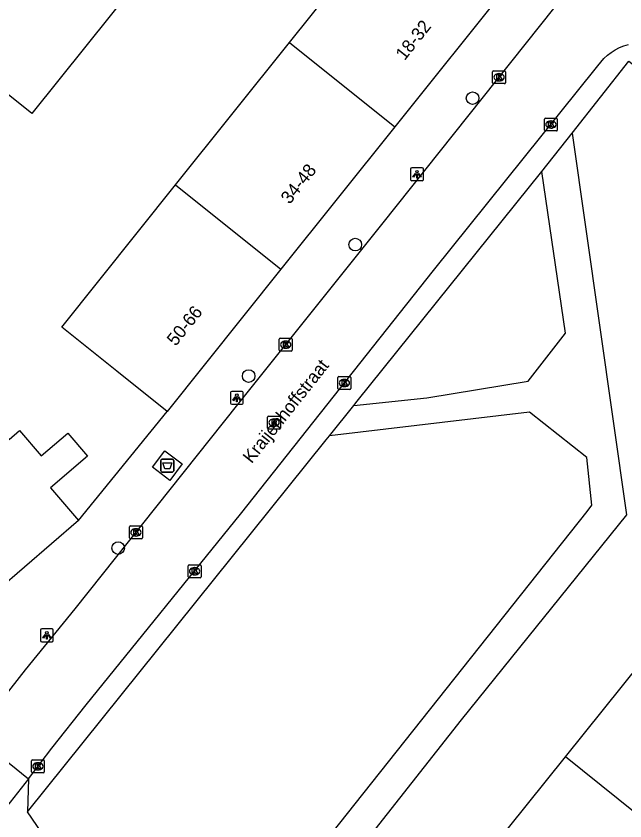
# Model space of a CAD drawing. Extents: x 159888 to 160757, y 384031 to 384746.
# Drawn here: x 160262.2 to 160309.4, y 384346.6 to 384409 of the extents above; entities that cross this region are included whole.
import ezdxf

# ---------------------------------------------------------------- set-up
doc = ezdxf.new("R2010")
doc.units = 0
for name, color, linetype in [('IMGEO_Afval_apart_plaats', 7, 'Continuous'), ('IMGEO_Boom', 7, 'Continuous'), ('IMGEO_Kolk', 7, 'Continuous'), ('IMGEO_Lichtpunt', 7, 'Continuous'), ('IMGEO_Openbare_ruimte_label', 7, 'Continuous'), ('IMGEO_Pand', 7, 'Continuous'), ('IMGEO_Pand_nummerreeks', 7, 'Continuous'), ('IMGEO_Rijbaan_lokaal_open', 7, 'Continuous'), ('IMGEO_Rioolput', 7, 'Continuous'), ('IMGEO_Voetpad_gesloten', 7, 'Continuous'), ('IMGEO_Voetpad_open', 7, 'Continuous')]:
    doc.layers.add(name, color=color, linetype=linetype)

msp = doc.modelspace()

# ---------------------------------------------------------------- linework, layer by layer
at = {"layer": 'IMGEO_Afval_apart_plaats'}
for p, q in [((160273.44, 384373.772), (160273.44, 384374.572)), ((160273.44, 384374.572), (160273.44, 384373.772)), ((160273.54, 384374.672), (160274.33, 384374.672)), ((160274.33, 384374.672), (160273.54, 384374.672)), ((160274.43, 384374.572), (160274.43, 384373.772)), ((160274.43, 384373.772), (160274.43, 384374.572)), ((160274.33, 384373.672), (160273.54, 384373.672)), ((160273.54, 384373.672), (160274.33, 384373.672))]:
    msp.add_line(p, q, dxfattribs=at)
msp.add_lwpolyline([(160273.583, 384374.386), (160274.287, 384374.386), (160274.138, 384373.916), (160273.732, 384373.916), (160273.583, 384374.386)], dxfattribs=at)
for centre, start, end in [((160273.54, 384374.572), 90, 180), ((160273.54, 384374.572), 90, 180), ((160274.33, 384374.572), 0, 90), ((160274.33, 384374.572), 360, 90), ((160273.54, 384373.772), 180, 270), ((160273.54, 384373.772), 180, 270), ((160274.33, 384373.772), 270, 0), ((160274.33, 384373.772), 270, 0)]:
    msp.add_arc(centre, 0.1, start, end, dxfattribs=at)
at = {"layer": 'IMGEO_Boom'}
for centre in [(160297.612, 384402.655), (160288.507, 384391.3), (160280.244, 384381.107), (160270.123, 384367.777)]:
    msp.add_circle(centre, 0.489, dxfattribs=at)
at = {"layer": 'IMGEO_Kolk'}
for p, q in [((160299.165, 384403.854), (160299.165, 384404.706)), ((160299.24, 384404.78), (160300.092, 384404.78)), ((160299.653, 384404.56), (160299.678, 384404.56)), ((160300.166, 384404.706), (160300.166, 384403.854)), ((160300.092, 384403.78), (160299.24, 384403.78)), ((160299.676, 384404), (160299.651, 384404)), ((160303.18, 384400.187), (160303.18, 384401.039)), ((160303.255, 384401.113), (160304.107, 384401.113)), ((160303.668, 384400.893), (160303.693, 384400.893)), ((160304.181, 384401.039), (160304.181, 384400.187)), ((160304.107, 384400.113), (160303.255, 384400.113)), ((160303.691, 384400.333), (160303.666, 384400.333)), ((160282.616, 384383.119), (160282.616, 384383.971)), ((160282.691, 384384.045), (160283.543, 384384.045)), ((160283.104, 384383.825), (160283.129, 384383.825)), ((160283.617, 384383.971), (160283.617, 384383.119)), ((160283.127, 384383.265), (160283.102, 384383.265)), ((160283.543, 384383.045), (160282.691, 384383.045)), ((160287.169, 384380.15), (160287.169, 384381.002)), ((160287.244, 384381.076), (160288.096, 384381.076)), ((160287.657, 384380.856), (160287.682, 384380.856)), ((160288.17, 384381.002), (160288.17, 384380.15)), ((160288.096, 384380.076), (160287.244, 384380.076)), ((160287.68, 384380.296), (160287.655, 384380.296)), ((160271.005, 384368.561), (160271.005, 384369.413)), ((160271.08, 384369.487), (160271.932, 384369.487)), ((160272.006, 384369.413), (160272.006, 384368.561)), ((160271.493, 384369.267), (160271.518, 384369.267)), ((160271.932, 384368.487), (160271.08, 384368.487)), ((160271.516, 384368.707), (160271.491, 384368.707)), ((160275.551, 384365.554), (160275.551, 384366.406)), ((160275.626, 384366.48), (160276.478, 384366.48)), ((160276.552, 384366.406), (160276.552, 384365.554)), ((160276.062, 384365.7), (160276.037, 384365.7)), ((160276.039, 384366.26), (160276.064, 384366.26)), ((160276.478, 384365.48), (160275.626, 384365.48)), ((160263.471, 384351.354), (160264.323, 384351.354)), ((160263.396, 384350.428), (160263.396, 384351.28)), ((160263.884, 384351.134), (160263.909, 384351.134)), ((160264.397, 384351.28), (160264.397, 384350.428)), ((160264.323, 384350.354), (160263.471, 384350.354)), ((160263.907, 384350.574), (160263.882, 384350.574))]:
    msp.add_line(p, q, dxfattribs=at)
for points in [[(160299.165, 384403.854), (160299.165, 384404.706)], [(160299.24, 384404.78), (160300.092, 384404.78)], [(160299.486, 384404.48), (160299.609, 384404.48), (160299.609, 384404.329), (160299.739, 384404.48), (160299.903, 384404.48), (160299.757, 384404.329), (160299.91, 384404.08), (160299.758, 384404.08), (160299.673, 384404.244), (160299.609, 384404.177), (160299.609, 384404.08), (160299.486, 384404.08), (160299.486, 384404.48)], [(160300.166, 384404.706), (160300.166, 384403.854)], [(160300.092, 384403.78), (160299.24, 384403.78)], [(160303.18, 384400.187), (160303.18, 384401.039)], [(160303.255, 384401.113), (160304.107, 384401.113)], [(160303.501, 384400.813), (160303.624, 384400.813), (160303.624, 384400.662), (160303.754, 384400.813), (160303.918, 384400.813), (160303.772, 384400.662), (160303.925, 384400.413), (160303.773, 384400.413), (160303.688, 384400.577), (160303.624, 384400.51), (160303.624, 384400.413), (160303.501, 384400.413), (160303.501, 384400.813)], [(160304.181, 384401.039), (160304.181, 384400.187)], [(160304.107, 384400.113), (160303.255, 384400.113)], [(160282.616, 384383.119), (160282.616, 384383.971)], [(160282.691, 384384.045), (160283.543, 384384.045)], [(160283.617, 384383.971), (160283.617, 384383.119)], [(160282.937, 384383.745), (160283.06, 384383.745), (160283.06, 384383.594), (160283.19, 384383.745), (160283.354, 384383.745), (160283.208, 384383.594), (160283.361, 384383.345), (160283.209, 384383.345), (160283.124, 384383.509), (160283.06, 384383.442), (160283.06, 384383.345), (160282.937, 384383.345), (160282.937, 384383.745)], [(160283.543, 384383.045), (160282.691, 384383.045)], [(160287.169, 384380.15), (160287.169, 384381.002)], [(160287.244, 384381.076), (160288.096, 384381.076)], [(160287.49, 384380.776), (160287.613, 384380.776), (160287.613, 384380.625), (160287.743, 384380.776), (160287.907, 384380.776), (160287.761, 384380.625), (160287.914, 384380.376), (160287.762, 384380.376), (160287.677, 384380.54), (160287.613, 384380.473), (160287.613, 384380.376), (160287.49, 384380.376), (160287.49, 384380.776)], [(160288.17, 384381.002), (160288.17, 384380.15)], [(160288.096, 384380.076), (160287.244, 384380.076)], [(160271.005, 384368.561), (160271.005, 384369.413)], [(160271.08, 384369.487), (160271.932, 384369.487)], [(160272.006, 384369.413), (160272.006, 384368.561)], [(160271.326, 384369.187), (160271.449, 384369.187), (160271.449, 384369.036), (160271.579, 384369.187), (160271.743, 384369.187), (160271.597, 384369.036), (160271.75, 384368.787), (160271.598, 384368.787), (160271.513, 384368.951), (160271.449, 384368.884), (160271.449, 384368.787), (160271.326, 384368.787), (160271.326, 384369.187)], [(160271.932, 384368.487), (160271.08, 384368.487)], [(160275.551, 384365.554), (160275.551, 384366.406)], [(160275.626, 384366.48), (160276.478, 384366.48)], [(160276.552, 384366.406), (160276.552, 384365.554)], [(160275.872, 384366.18), (160275.995, 384366.18), (160275.995, 384366.029), (160276.125, 384366.18), (160276.289, 384366.18), (160276.143, 384366.029), (160276.296, 384365.78), (160276.144, 384365.78), (160276.059, 384365.944), (160275.995, 384365.877), (160275.995, 384365.78), (160275.872, 384365.78), (160275.872, 384366.18)], [(160276.478, 384365.48), (160275.626, 384365.48)], [(160263.471, 384351.354), (160264.323, 384351.354)], [(160263.396, 384350.428), (160263.396, 384351.28)], [(160263.717, 384351.054), (160263.84, 384351.054), (160263.84, 384350.903), (160263.97, 384351.054), (160264.134, 384351.054), (160263.988, 384350.903), (160264.141, 384350.654), (160263.989, 384350.654), (160263.904, 384350.818), (160263.84, 384350.751), (160263.84, 384350.654), (160263.717, 384350.654), (160263.717, 384351.054)], [(160264.397, 384351.28), (160264.397, 384350.428)], [(160264.323, 384350.354), (160263.471, 384350.354)]]:
    msp.add_lwpolyline(points, dxfattribs=at)
for centre, start, end in [((160299.242, 384404.704), 91.55205, 178.44795), ((160299.242, 384404.704), 91.55205, 178.44795), ((160300.09, 384404.704), 1.55205, 88.44795), ((160300.09, 384404.704), 1.55205, 88.44795), ((160299.242, 384403.856), 181.55205, 268.44795), ((160299.242, 384403.856), 181.55205, 268.44795), ((160300.09, 384403.856), 271.55205, 358.44795), ((160300.09, 384403.856), 271.55205, 358.44795), ((160303.257, 384401.037), 91.55205, 178.44795), ((160303.257, 384401.037), 91.55205, 178.44795), ((160304.105, 384401.037), 1.55205, 88.44795), ((160304.105, 384401.037), 1.55205, 88.44795), ((160303.257, 384400.189), 181.55205, 268.44795), ((160303.257, 384400.189), 181.55205, 268.44795), ((160304.105, 384400.189), 271.55205, 358.44795), ((160304.105, 384400.189), 271.55205, 358.44795), ((160282.693, 384383.969), 91.55205, 178.44795), ((160282.693, 384383.969), 91.55205, 178.44795), ((160283.541, 384383.969), 1.55205, 88.44795), ((160283.541, 384383.969), 1.55205, 88.44795), ((160282.693, 384383.121), 181.55205, 268.44795), ((160282.693, 384383.121), 181.55205, 268.44795), ((160283.541, 384383.121), 271.55205, 358.44795), ((160283.541, 384383.121), 271.55205, 358.44795), ((160287.246, 384381), 91.55205, 178.44795), ((160287.246, 384381), 91.55205, 178.44795), ((160288.094, 384381), 1.55205, 88.44795), ((160288.094, 384381), 1.55205, 88.44795), ((160287.246, 384380.152), 181.55205, 268.44795), ((160287.246, 384380.152), 181.55205, 268.44795), ((160288.094, 384380.152), 271.55205, 358.44795), ((160288.094, 384380.152), 271.55205, 358.44795), ((160271.082, 384369.411), 91.55205, 178.44795), ((160271.082, 384369.411), 91.55205, 178.44795), ((160271.93, 384369.411), 1.55205, 88.44795), ((160271.93, 384369.411), 1.55205, 88.44795), ((160271.082, 384368.563), 181.55205, 268.44795), ((160271.082, 384368.563), 181.55205, 268.44795), ((160271.93, 384368.563), 271.55205, 358.44795), ((160271.93, 384368.563), 271.55205, 358.44795), ((160275.628, 384366.404), 91.55205, 178.44795), ((160275.628, 384366.404), 91.55205, 178.44795), ((160276.476, 384366.404), 1.55205, 88.44795), ((160276.476, 384366.404), 1.55205, 88.44795), ((160275.628, 384365.556), 181.55205, 268.44795), ((160275.628, 384365.556), 181.55205, 268.44795), ((160276.476, 384365.556), 271.55205, 358.44795), ((160276.476, 384365.556), 271.55205, 358.44795), ((160263.473, 384351.278), 91.55205, 178.44795), ((160263.473, 384351.278), 91.55205, 178.44795), ((160264.321, 384351.278), 1.55205, 88.44795), ((160264.321, 384351.278), 1.55205, 88.44795), ((160263.473, 384350.43), 181.55205, 268.44795), ((160263.473, 384350.43), 181.55205, 268.44795), ((160264.321, 384350.43), 271.55205, 358.44795), ((160264.321, 384350.43), 271.55205, 358.44795)]:
    msp.add_arc(centre, 0.0765, start, end, dxfattribs=at)
for centre, major_axis, ratio, start_param, end_param in [((160299.652, 384404.28), (-0.387, 0.002), 0.722429, 4.712389, 7.853982), ((160299.677, 384404.28), (-0.39, 0.002), 0.717154, 1.570796, 4.712389), ((160303.667, 384400.613), (-0.387, 0.002), 0.722429, 4.712389, 7.853982), ((160303.692, 384400.613), (-0.39, 0.002), 0.717154, 1.570796, 4.712389), ((160283.103, 384383.545), (-0.387, 0.002), 0.722429, 4.712389, 7.853982), ((160283.128, 384383.545), (-0.39, 0.002), 0.717154, 1.570796, 4.712389), ((160287.656, 384380.576), (-0.387, 0.002), 0.722429, 4.712389, 7.853982), ((160287.681, 384380.576), (-0.39, 0.002), 0.717154, 1.570796, 4.712389), ((160271.492, 384368.987), (-0.387, 0.002), 0.722429, 4.712389, 7.853982), ((160271.517, 384368.987), (-0.39, 0.002), 0.717154, 1.570796, 4.712389), ((160276.038, 384365.98), (-0.387, 0.002), 0.722429, 4.712389, 7.853982), ((160276.063, 384365.98), (-0.39, 0.002), 0.717154, 1.570796, 4.712389), ((160263.883, 384350.854), (-0.387, 0.002), 0.722429, 4.712389, 7.853982), ((160263.908, 384350.854), (-0.39, 0.002), 0.717154, 1.570796, 4.712389)]:
    msp.add_ellipse(centre, major_axis=major_axis, ratio=ratio, start_param=start_param, end_param=end_param, dxfattribs=at)
at = {"layer": 'IMGEO_Lichtpunt'}
for p, q in [((160292.799, 384397.161), (160292.799, 384396.354)), ((160292.799, 384397.161), (160292.799, 384396.354)), ((160293.701, 384397.256), (160292.893, 384397.256)), ((160293.701, 384397.256), (160292.893, 384397.256)), ((160293.795, 384396.354), (160293.795, 384397.161)), ((160293.795, 384396.354), (160293.795, 384397.161)), ((160292.893, 384396.26), (160293.701, 384396.26)), ((160292.893, 384396.26), (160293.701, 384396.26)), ((160278.832, 384379.828), (160278.832, 384379.021)), ((160278.832, 384379.828), (160278.832, 384379.021)), ((160279.734, 384379.923), (160278.926, 384379.923)), ((160279.734, 384379.923), (160278.926, 384379.923)), ((160279.828, 384379.021), (160279.828, 384379.828)), ((160279.828, 384379.021), (160279.828, 384379.828)), ((160278.926, 384378.927), (160279.734, 384378.927)), ((160278.926, 384378.927), (160279.734, 384378.927)), ((160264.097, 384361.41), (160264.097, 384360.603)), ((160264.097, 384361.41), (160264.097, 384360.603)), ((160264.999, 384361.505), (160264.191, 384361.505)), ((160264.999, 384361.505), (160264.191, 384361.505)), ((160265.093, 384360.603), (160265.093, 384361.41)), ((160265.093, 384360.603), (160265.093, 384361.41)), ((160264.191, 384360.509), (160264.999, 384360.509)), ((160264.191, 384360.509), (160264.999, 384360.509))]:
    msp.add_line(p, q, dxfattribs=at)
for points in [[(160293.173, 384396.825), (160293.212, 384396.797), (160293.024, 384396.535), (160292.986, 384396.562), (160293.173, 384396.825)], [(160293.275, 384396.777), (160293.322, 384396.777), (160293.322, 384396.455), (160293.275, 384396.455), (160293.275, 384396.777)], [(160293.385, 384396.797), (160293.423, 384396.824), (160293.61, 384396.562), (160293.571, 384396.534), (160293.385, 384396.797)], [(160279.206, 384379.492), (160279.245, 384379.464), (160279.057, 384379.202), (160279.019, 384379.229), (160279.206, 384379.492)], [(160279.308, 384379.444), (160279.355, 384379.444), (160279.355, 384379.122), (160279.308, 384379.122), (160279.308, 384379.444)], [(160279.418, 384379.464), (160279.456, 384379.491), (160279.643, 384379.229), (160279.604, 384379.201), (160279.418, 384379.464)], [(160264.471, 384361.074), (160264.51, 384361.046), (160264.322, 384360.784), (160264.284, 384360.811), (160264.471, 384361.074)], [(160264.573, 384361.026), (160264.62, 384361.026), (160264.62, 384360.704), (160264.573, 384360.704), (160264.573, 384361.026)], [(160264.683, 384361.046), (160264.721, 384361.073), (160264.908, 384360.811), (160264.869, 384360.783), (160264.683, 384361.046)]]:
    msp.add_lwpolyline(points, dxfattribs=at)
for centre in [(160293.298, 384396.959), (160279.331, 384379.626), (160264.596, 384361.208)]:
    msp.add_circle(centre, 0.0994, dxfattribs=at)
for centre, start, end in [((160292.893, 384397.161), 90, 180), ((160292.893, 384397.161), 90, 180), ((160293.701, 384397.161), 0, 90), ((160293.701, 384397.161), 0, 90), ((160292.893, 384396.354), 180, 270), ((160292.893, 384396.354), 180, 270), ((160293.701, 384396.354), 270, 0), ((160293.701, 384396.354), 270, 360), ((160278.926, 384379.828), 90, 180), ((160278.926, 384379.828), 90, 180), ((160279.734, 384379.828), 0, 90), ((160279.734, 384379.828), 0, 90), ((160278.926, 384379.021), 180, 270), ((160278.926, 384379.021), 180, 270), ((160279.734, 384379.021), 270, 0), ((160279.734, 384379.021), 270, 360), ((160264.191, 384361.41), 90, 180), ((160264.191, 384361.41), 90, 180), ((160264.999, 384361.41), 0, 90), ((160264.999, 384361.41), 0, 90), ((160264.191, 384360.603), 180, 270), ((160264.191, 384360.603), 180, 270), ((160264.999, 384360.603), 270, 0), ((160264.999, 384360.603), 270, 360)]:
    msp.add_arc(centre, 0.0946, start, end, dxfattribs=at)
at = {"layer": 'IMGEO_Pand'}
for points in [[(160284.068, 384427.196), (160263.423, 384401.459), (160241.705, 384418.881)], [(160283.407, 384406.959), (160292.235, 384417.992)], [(160300.402, 384411.459), (160291.575, 384400.426)], [(160274.58, 384395.925), (160283.407, 384406.959)], [(160283.407, 384406.959), (160291.575, 384400.426)], [(160291.575, 384400.426), (160282.747, 384389.392)], [(160273.92, 384378.359), (160270.015, 384381.482), (160265.753, 384384.892), (160274.58, 384395.925)], [(160274.58, 384395.925), (160282.747, 384389.392)], [(160282.747, 384389.392), (160273.92, 384378.359)], [(160259.836, 384378.335), (160261.666, 384376.198), (160262.477, 384376.892), (160264.162, 384374.923), (160266.223, 384376.687), (160267.744, 384374.911), (160264.872, 384372.453), (160267.058, 384369.901)], [(160267.058, 384369.901), (160260.735, 384364.486)], [(160304.813, 384351.587), (160313.649, 384362.6)], [(160295.976, 384340.573), (160304.813, 384351.587)], [(160312.974, 384345.038), (160304.813, 384351.587)]]:
    msp.add_lwpolyline(points, dxfattribs=at)
at = {"layer": 'IMGEO_Rijbaan_lokaal_open'}
for points in [[(160258.945, 384353.29), (160260.04, 384354.657), (160262.944, 384358.346), (160266.78, 384363.051), (160279.413, 384378.913), (160290.673, 384392.988), (160303.911, 384409.606), (160304.069, 384409.799), (160304.613, 384410.388), (160305.206, 384410.925), (160305.846, 384411.408), (160306.526, 384411.831), (160307.241, 384412.192), (160307.985, 384412.487), (160308.753, 384412.715), (160309.538, 384412.874), (160310.334, 384412.961), (160311.135, 384412.977), (160311.934, 384412.922)], [(160263.16, 384349.885), (160264.977, 384352.272), (160267.652, 384355.612), (160279.613, 384370.408), (160294.58, 384389.299), (160307.232, 384405.03), (160307.318, 384405.16), (160307.543, 384405.456), (160307.793, 384405.73), (160308.067, 384405.981), (160308.362, 384406.207), (160308.676, 384406.405), (160309.006, 384406.575), (160309.35, 384406.714), (160309.706, 384406.822)], [(160258.945, 384353.29), (160259.2, 384353.077), (160263.16, 384349.885)], [(160263.16, 384349.885), (160260.594, 384346.622)]]:
    msp.add_lwpolyline(points, dxfattribs=at)
at = {"layer": 'IMGEO_Rioolput'}
for p, q in [((160281.715, 384377.08), (160281.715, 384377.932)), ((160281.79, 384378.006), (160282.642, 384378.006)), ((160282.203, 384377.786), (160282.228, 384377.786)), ((160282.716, 384377.932), (160282.716, 384377.08)), ((160282.642, 384377.006), (160281.79, 384377.006)), ((160282.226, 384377.226), (160282.201, 384377.226))]:
    msp.add_line(p, q, dxfattribs=at)
for points in [[(160281.715, 384377.08), (160281.715, 384377.932)], [(160281.79, 384378.006), (160282.642, 384378.006)], [(160282.304, 384377.704), (160282.052, 384377.706), (160282.052, 384377.306)], [(160282.23, 384377.625), (160282.176, 384377.625), (160282.176, 384377.544)], [(160282.176, 384377.544), (160282.228, 384377.544)], [(160282.716, 384377.932), (160282.716, 384377.08)], [(160282.642, 384377.006), (160281.79, 384377.006)], [(160282.052, 384377.306), (160282.176, 384377.306), (160282.176, 384377.468), (160282.187, 384377.468)], [(160282.234, 384377.439), (160282.305, 384377.306), (160282.445, 384377.306), (160282.38, 384377.432)]]:
    msp.add_lwpolyline(points, dxfattribs=at)
for centre, radius, start, end in [((160281.792, 384377.93), 0.0765, 91.55205, 178.44795), ((160281.792, 384377.93), 0.0765, 91.55205, 178.44795), ((160282.212, 384377.733), 0.19, 274.7715, 282.96867), ((160282.236, 384377.529), 0.0964, 77.00612, 93.18647), ((160282.25, 384377.586), 0.0378, 276.66336, 79.67722), ((160282.303, 384377.594), 0.109, 350.36119, 89.41601), ((160282.301, 384377.594), 0.112, 277.58423, 350.98172), ((160282.64, 384377.93), 0.0765, 1.55205, 88.44795), ((160282.64, 384377.93), 0.0765, 1.55205, 88.44795), ((160281.792, 384377.082), 0.0765, 181.55205, 268.44795), ((160281.792, 384377.082), 0.0765, 181.55205, 268.44795), ((160282.186, 384377.415), 0.0533, 26.02933, 88.69889), ((160282.285, 384377.379), 0.108, 29.51342, 73.79051), ((160282.64, 384377.082), 0.0765, 271.55205, 358.44795), ((160282.64, 384377.082), 0.0765, 271.55205, 358.44795)]:
    msp.add_arc(centre, radius, start, end, dxfattribs=at)
for centre, major_axis, ratio, start_param, end_param in [((160282.202, 384377.506), (-0.387, 0.002), 0.722429, 4.712389, 7.853982), ((160282.227, 384377.506), (-0.39, 0.002), 0.717154, 1.570796, 4.712389)]:
    msp.add_ellipse(centre, major_axis=major_axis, ratio=ratio, start_param=start_param, end_param=end_param, dxfattribs=at)
at = {"layer": 'IMGEO_Voetpad_gesloten'}
for points in [[(160305.331, 384399.94), (160309.555, 384370.356), (160296.731, 384354.466), (160285.238, 384339.872), (160269.53, 384337.932)], [(160302.978, 384396.982), (160305.331, 384399.94)], [(160288.393, 384378.819), (160294.069, 384379.416), (160301.915, 384380.723), (160304.814, 384384.436), (160302.978, 384396.982)], [(160286.508, 384376.471), (160288.393, 384378.819)], [(160267.939, 384340.257), (160284.019, 384342.321), (160306.489, 384370.622), (160306.864, 384371.094), (160306.482, 384374.798), (160302.019, 384378.322), (160286.508, 384376.471)], [(160273.744, 384375.324), (160275.095, 384374.301), (160274.126, 384373.021), (160272.775, 384374.044), (160273.744, 384375.324)]]:
    msp.add_lwpolyline(points, dxfattribs=at)
at = {"layer": 'IMGEO_Voetpad_open'}
for points in [[(160305.331, 384399.94), (160309.735, 384405.518), (160333.278, 384387.086)], [(160288.393, 384378.819), (160288.668, 384379.161), (160302.978, 384396.982)], [(160267.058, 384369.901), (160273.92, 384378.359)], [(160263.102, 384347.323), (160286.263, 384376.166), (160286.508, 384376.471)], [(160263.16, 384349.885), (160263.102, 384347.323)], [(160267.939, 384340.257), (160263.102, 384347.323)]]:
    msp.add_lwpolyline(points, dxfattribs=at)

# ---------------------------------------------------------------- texts
at = {"layer": 'IMGEO_Openbare_ruimte_label'}
msp.add_text('Kraijenhoffstraat', height=1, rotation=51.61754, dxfattribs=at).set_placement((160280.482, 384374.27))
at = {"layer": 'IMGEO_Pand_nummerreeks'}
for s, rotation, p in [('18-32', 51.67314, (160292.335, 384405.52)), ('34-48', 51.45172, (160283.425, 384394.377)), ('50-66', 51.31236, (160274.587, 384383.378))]:
    msp.add_text(s, height=1, rotation=rotation, dxfattribs=at).set_placement(p)

doc.saveas('drawing.dxf')
